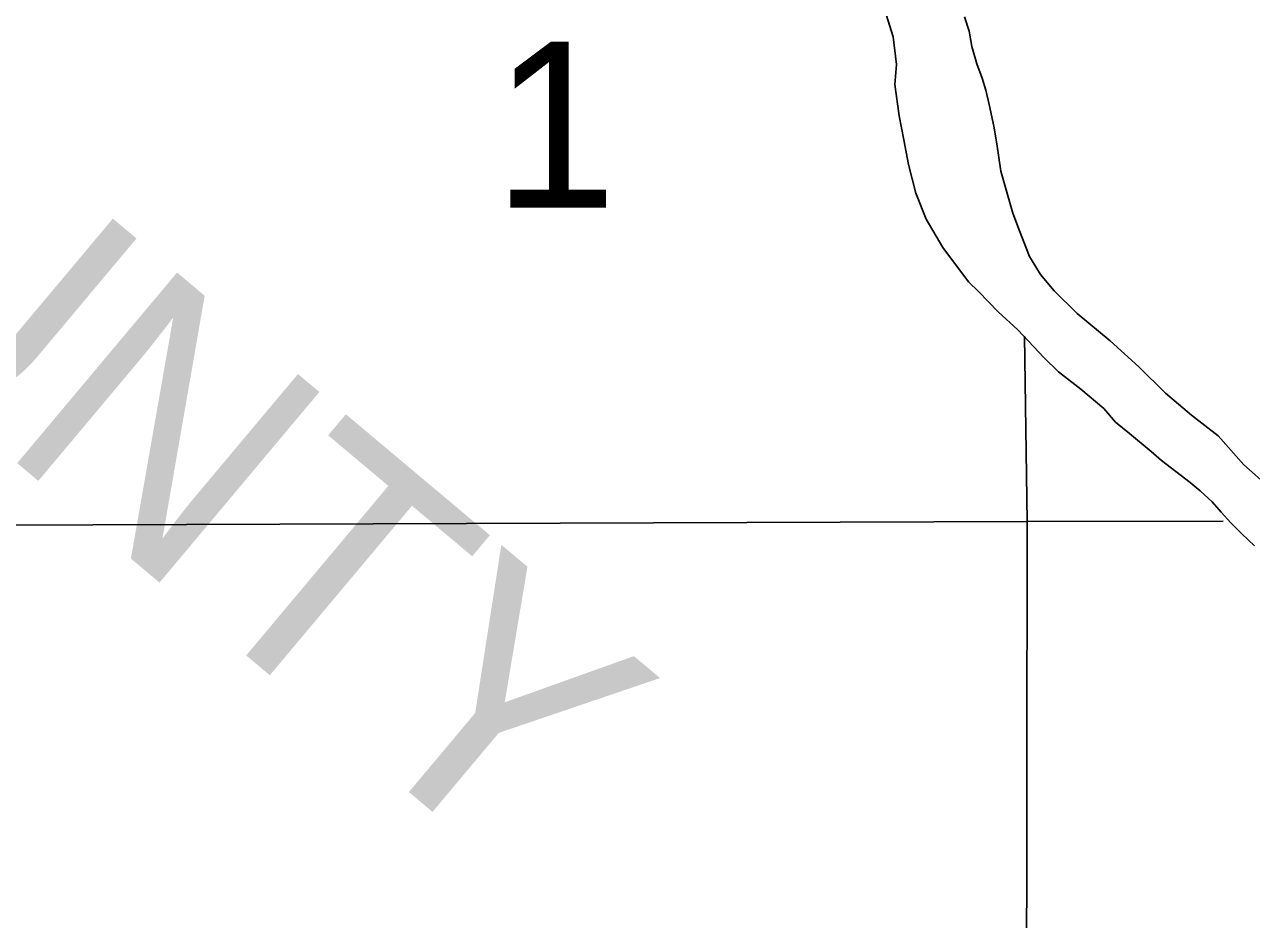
# Model space of a CAD drawing. Extents: x 369523 to 838377, y 495025 to 936819.
# Drawn here: x 634565 to 640816, y 658978 to 663535 of the extents above; entities that cross this region are included whole.
import ezdxf

# ---------------------------------------------------------------- set-up
doc = ezdxf.new("R2010")
doc.units = 0
for name, color, linetype in [('21', 7, 'Continuous'), ('Level 10', 7, 'Continuous'), ('Level 15', 7, 'Continuous'), ('Level 22', 7, 'Continuous')]:
    doc.layers.add(name, color=color, linetype=linetype)

msp = doc.modelspace()

# ---------------------------------------------------------------- linework, layer by layer
at = {"layer": 'Level 10'}
for points in [[(638947.4, 663613.7), (638990.5, 663472.5), (639007.5, 663332.6), (638999.8, 663230.3), (639021.2, 663070.6), (639045.9, 662949), (639068.6, 662823.3), (639105.8, 662675.9), (639158.6, 662544.9), (639243.6, 662400.6), (639375.3, 662225.3), (639426.3, 662176.3), (639526.4, 662072.4), (639626.2, 661980.5), (639759.1, 661839.2), (639832.6, 661766.8), (639946.3, 661679.1), (640064.3, 661579.6), (640123.7, 661510.8), (640194.9, 661452.3)], [(638947.4, 663613.7), (638990.5, 663472.5), (639007.5, 663332.6), (638999.8, 663230.3), (639021.2, 663070.6), (639045.9, 662949), (639068.6, 662823.3), (639105.8, 662675.9), (639158.6, 662544.9), (639243.6, 662400.6), (639375.3, 662225.3), (639426.3, 662176.3), (639526.4, 662072.4), (639626.2, 661980.5), (639759.1, 661839.2), (639832.6, 661766.8), (639946.3, 661679.1), (640064.3, 661579.6), (640123.7, 661510.8), (640194.9, 661452.3)], [(639353.6, 663574.6), (639377.2, 663501), (639390.9, 663423.2), (639416.7, 663335.7), (639444.3, 663262.2), (639463.6, 663200.5), (639479.2, 663128.8), (639503.6, 663017.2), (639519.6, 662927.4), (639538.6, 662789.6), (639601.2, 662574.7), (639635.1, 662485.4), (639685.9, 662354.3), (639741.8, 662263.4), (639811.5, 662178.8), (639927.9, 662063.3), (640096.6, 661924.8), (640243.3, 661791.9), (640378, 661658.7), (640511.6, 661546.1)], [(639353.6, 663574.6), (639377.2, 663501), (639390.9, 663423.2), (639416.7, 663335.7), (639444.3, 663262.2), (639463.6, 663200.5), (639479.2, 663128.8), (639503.6, 663017.2), (639519.6, 662927.4), (639538.6, 662789.6), (639601.2, 662574.7), (639635.1, 662485.4), (639685.9, 662354.3), (639741.8, 662263.4), (639811.5, 662178.8), (639927.9, 662063.3), (640096.6, 661924.8), (640243.3, 661791.9), (640378, 661658.7), (640511.6, 661546.1)], [(640511.6, 661546.1), (640647.6, 661440.6), (640778.2, 661293), (640908.1, 661177.4)], [(640194.9, 661452.3), (640305.6, 661361.9), (640358.4, 661314.9), (640504.2, 661203.6), (640555, 661160.5), (640615.9, 661105.6), (640662.8, 661052.5), (640711.8, 660997.3), (640766.7, 660942.3), (640831.7, 660881.5)]]:
    msp.add_lwpolyline(points, dxfattribs=at)
at = {"layer": 'Level 15'}
msp.add_lwpolyline([(639772.1, 644870), (639765.3, 645130.2), (639697.3, 650206.9), (639697.5, 650301), (639666.4, 655758.9), (639673.1, 661005.2), (639659.6, 661948.1)], dxfattribs=at)
at = {"layer": 'Level 22'}
msp.add_lwpolyline([(640671.6, 661006.6), (639673.1, 661005.2), (634434.8, 660985.7), (629069, 661055.8), (625892.1, 661130.3)], dxfattribs=at)

# ---------------------------------------------------------------- texts
at = {"layer": '21'}
msp.add_text('COUNTY', height=1267.2, rotation=320, dxfattribs=at).set_placement((631536.1, 663811.8))
at = {"layer": 'Level 22'}
msp.add_text('1', height=844.8, dxfattribs=at).set_placement((636953.7, 662603.1))

doc.saveas('drawing.dxf')
